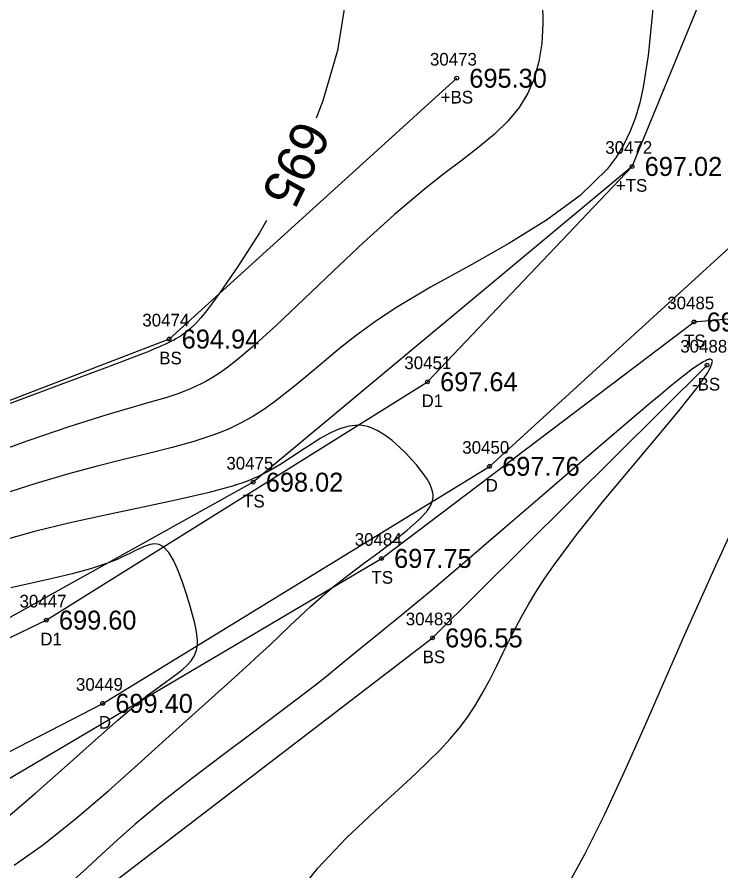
# Model space of a CAD drawing. Extents: x 1376587 to 1378239, y 1000335 to 1003031.
# Drawn here: x 1377477.4 to 1377533.1, y 1001601.3 to 1001668.9 of the extents above; entities that cross this region are included whole.
import ezdxf

# ---------------------------------------------------------------- set-up
doc = ezdxf.new("R2010")
doc.units = 0
for name, color, linetype in [('RD_DTM_BkLn2', 7, 'Continuous'), ('RD_DTM_BkLn_txCode', 7, 'Continuous'), ('RD_DTM_Major1', 7, 'Continuous'), ('RD_DTM_Major1_Lbl', 7, 'Continuous'), ('RD_DTM_Minor1', 7, 'Continuous'), ('RD_EX_Driveway', 7, 'Continuous'), ('RD_EX_Driveway_txCode', 7, 'Continuous'), ('RD_EX_TX_Driveway_ELEV', 7, 'Continuous'), ('RD_EX_TX_Misc_ELEV', 7, 'Continuous'), ('RD_SMD_Locator', 7, 'Continuous')]:
    doc.layers.add(name, color=color, linetype=linetype)

msp = doc.modelspace()

# ---------------------------------------------------------------- linework, layer by layer
at = {"layer": 'RD_DTM_BkLn2'}
for points in [[(1377470.062, 1001604.722), (1377506.202, 1001626.069), (1377530.935, 1001644.783), (1377535.381, 1001645.184), (1377538.863, 1001646.614), (1377542.43, 1001637.827), (1377561.355, 1001628.305), (1377567.514, 1001625.634), (1377564.438, 1001636.843), (1377560.42, 1001651.576), (1377557.443, 1001664.625), (1377552.245, 1001689.355)], [(1377512.152, 1001664.065), (1377489.391, 1001643.425), (1377460.295, 1001632.239), (1377431.602, 1001616.014)], [(1377526.031, 1001657.084), (1377496.043, 1001632.102), (1377465.757, 1001615.289)], [(1377449.099, 1001585.582), (1377480.077, 1001596.685), (1377510.239, 1001619.78), (1377531.964, 1001641.355)]]:
    msp.add_lwpolyline(points, dxfattribs=at)
at = {"layer": 'RD_DTM_Major1'}
for points in [[(1377503.457, 1001670.885), (1377502.717, 1001666.266), (1377501.563, 1001662.27), (1377501.019, 1001660.907)], [(1377497.102, 1001652.818), (1377496.537, 1001651.827), (1377494.841, 1001649.159), (1377493.385, 1001647.047), (1377492.838, 1001646.291), (1377492.353, 1001645.651), (1377491.913, 1001645.112), (1377491.499, 1001644.657), (1377491.093, 1001644.269), (1377490.678, 1001643.931), (1377490.596, 1001643.87), (1377490.512, 1001643.811), (1377490.426, 1001643.752), (1377490.339, 1001643.694), (1377490.16, 1001643.581), (1377489.965, 1001643.465), (1377489.76, 1001643.351), (1377489.541, 1001643.236), (1377489.307, 1001643.121), (1377489.057, 1001643.002), (1377488.788, 1001642.881), (1377488.582, 1001642.79), (1377488.365, 1001642.697), (1377487.895, 1001642.503), (1377487.643, 1001642.4), (1377487.378, 1001642.294), (1377484.509, 1001641.196), (1377480.895, 1001639.853), (1377476.805, 1001638.328)]]:
    msp.add_lwpolyline(points, dxfattribs=at)
at = {"layer": 'RD_DTM_Minor1'}
for points in [[(1377527.808, 1001671.022), (1377527.575, 1001668.461), (1377527.296, 1001665.853), (1377526.909, 1001663.357), (1377526.638, 1001662.126), (1377526.303, 1001660.964), (1377525.892, 1001659.865), (1377525.389, 1001658.818), (1377524.779, 1001657.819), (1377524.049, 1001656.857), (1377521.913, 1001654.777), (1377519.26, 1001652.83), (1377516.28, 1001650.99), (1377513.161, 1001649.23), (1377510.093, 1001647.521), (1377507.264, 1001645.839), (1377505.655, 1001644.767), (1377504.198, 1001643.706), (1377502.872, 1001642.668), (1377501.652, 1001641.664), (1377500.517, 1001640.706), (1377499.445, 1001639.807), (1377498.585, 1001639.111), (1377497.738, 1001638.464), (1377496.886, 1001637.862), (1377496.015, 1001637.307), (1377495.108, 1001636.798), (1377494.151, 1001636.333), (1377493.956, 1001636.247), (1377493.759, 1001636.163), (1377493.56, 1001636.081), (1377493.357, 1001636), (1377493.151, 1001635.92), (1377492.941, 1001635.842), (1377491.362, 1001635.319), (1377489.63, 1001634.835), (1377487.763, 1001634.366), (1377485.78, 1001633.887), (1377483.701, 1001633.374), (1377481.543, 1001632.802), (1377478.845, 1001632.004), (1377476.126, 1001631.117)], [(1377518.941, 1001670.026), (1377518.97, 1001668.362), (1377518.882, 1001666.823), (1377518.665, 1001665.401), (1377518.305, 1001664.089), (1377517.791, 1001662.878), (1377517.11, 1001661.759), (1377516.212, 1001660.673), (1377515.141, 1001659.642), (1377513.922, 1001658.626), (1377512.576, 1001657.589), (1377511.128, 1001656.491), (1377509.601, 1001655.294), (1377507.218, 1001653.276), (1377504.782, 1001651.071), (1377502.367, 1001648.8), (1377500.044, 1001646.582), (1377497.886, 1001644.539), (1377495.966, 1001642.79), (1377495.286, 1001642.204), (1377494.646, 1001641.679), (1377494.036, 1001641.209), (1377493.449, 1001640.788), (1377492.875, 1001640.414), (1377492.305, 1001640.08), (1377492.086, 1001639.961), (1377491.865, 1001639.848), (1377491.643, 1001639.739), (1377491.418, 1001639.634), (1377491.189, 1001639.532), (1377490.957, 1001639.434), (1377490.075, 1001639.1), (1377489.122, 1001638.787), (1377488.087, 1001638.478), (1377485.73, 1001637.808), (1377484.387, 1001637.413), (1377481.459, 1001636.486), (1377478.224, 1001635.383), (1377474.842, 1001634.16)], [(1377499.114, 1001598.989), (1377501.157, 1001601.567), (1377503.406, 1001603.941), (1377505.691, 1001606.106), (1377507.841, 1001608.062), (1377508.919, 1001609.058), (1377509.906, 1001610.003), (1377510.807, 1001610.91), (1377511.626, 1001611.793), (1377512.366, 1001612.667), (1377513.032, 1001613.544), (1377513.678, 1001614.515), (1377514.261, 1001615.508), (1377514.802, 1001616.525), (1377515.321, 1001617.565), (1377515.838, 1001618.63), (1377516.375, 1001619.721), (1377516.823, 1001620.598), (1377517.307, 1001621.498), (1377517.836, 1001622.43), (1377518.423, 1001623.4), (1377519.077, 1001624.416), (1377519.81, 1001625.485), (1377521.635, 1001627.934), (1377523.703, 1001630.521), (1377525.851, 1001633.109), (1377527.918, 1001635.565), (1377529.742, 1001637.753), (1377531.161, 1001639.537), (1377531.344, 1001639.781), (1377531.511, 1001640.011), (1377531.663, 1001640.227), (1377531.801, 1001640.428), (1377531.923, 1001640.616), (1377532.03, 1001640.789), (1377532.144, 1001640.988), (1377532.236, 1001641.166), (1377532.305, 1001641.322), (1377532.352, 1001641.456), (1377532.379, 1001641.57), (1377532.386, 1001641.663), (1377532.378, 1001641.717), (1377532.361, 1001641.761), (1377532.335, 1001641.795), (1377532.299, 1001641.817), (1377532.253, 1001641.83), (1377532.199, 1001641.832), (1377532.168, 1001641.829), (1377532.136, 1001641.824), (1377532.101, 1001641.816), (1377532.064, 1001641.806), (1377532.024, 1001641.793), (1377531.983, 1001641.778), (1377531.888, 1001641.737), (1377531.784, 1001641.685), (1377531.669, 1001641.623), (1377531.545, 1001641.549), (1377531.41, 1001641.464), (1377531.265, 1001641.369), (1377530.826, 1001641.06), (1377530.312, 1001640.674), (1377529.719, 1001640.21), (1377529.048, 1001639.668), (1377528.297, 1001639.05), (1377527.464, 1001638.355), (1377524.948, 1001636.22), (1377522.048, 1001633.731), (1377518.942, 1001631.052), (1377515.802, 1001628.347), (1377512.804, 1001625.778), (1377510.124, 1001623.509), (1377509.117, 1001622.669), (1377508.186, 1001621.901), (1377507.319, 1001621.19), (1377506.503, 1001620.525), (1377505.725, 1001619.892), (1377504.971, 1001619.277), (1377503.518, 1001618.086), (1377502.773, 1001617.479), (1377501.998, 1001616.853), (1377501.177, 1001616.201), (1377500.296, 1001615.514), (1377498.242, 1001613.952), (1377495.968, 1001612.253), (1377493.575, 1001610.462), (1377491.165, 1001608.63), (1377488.838, 1001606.803), (1377486.696, 1001605.03), (1377485.312, 1001603.81), (1377484.056, 1001602.661), (1377482.91, 1001601.6), (1377481.852, 1001600.645)], [(1377477.137, 1001601.794), (1377479.455, 1001603.446), (1377481.972, 1001605.454), (1377484.586, 1001607.682), (1377487.194, 1001609.996), (1377489.693, 1001612.26), (1377491.98, 1001614.339), (1377493.027, 1001615.282), (1377494.002, 1001616.155), (1377494.914, 1001616.971), (1377495.771, 1001617.743), (1377496.582, 1001618.482), (1377497.356, 1001619.201), (1377498.163, 1001619.969), (1377498.956, 1001620.732), (1377499.754, 1001621.494), (1377500.579, 1001622.259), (1377501.448, 1001623.031), (1377502.382, 1001623.813), (1377503.555, 1001624.733), (1377504.785, 1001625.657), (1377506.014, 1001626.57), (1377507.186, 1001627.457), (1377508.245, 1001628.304), (1377509.134, 1001629.094), (1377509.397, 1001629.358), (1377509.63, 1001629.613), (1377509.83, 1001629.862), (1377509.996, 1001630.105), (1377510.126, 1001630.343), (1377510.216, 1001630.577), (1377510.259, 1001630.751), (1377510.279, 1001630.924), (1377510.279, 1001631.097), (1377510.261, 1001631.27), (1377510.225, 1001631.443), (1377510.172, 1001631.618), (1377510.025, 1001631.97), (1377509.826, 1001632.329), (1377509.582, 1001632.694), (1377509.299, 1001633.065), (1377508.986, 1001633.443), (1377508.647, 1001633.825), (1377508.143, 1001634.366), (1377507.609, 1001634.894), (1377507.048, 1001635.389), (1377506.464, 1001635.829), (1377505.863, 1001636.192), (1377505.249, 1001636.456), (1377505.102, 1001636.502), (1377504.955, 1001636.54), (1377504.808, 1001636.571), (1377504.659, 1001636.595), (1377504.509, 1001636.611), (1377504.357, 1001636.618), (1377503.636, 1001636.547), (1377502.888, 1001636.323), (1377502.123, 1001635.98), (1377501.347, 1001635.549), (1377500.57, 1001635.062), (1377499.798, 1001634.55), (1377499.295, 1001634.214), (1377498.794, 1001633.885), (1377498.294, 1001633.565), (1377497.79, 1001633.259), (1377497.281, 1001632.97), (1377496.762, 1001632.701), (1377496.447, 1001632.551), (1377496.125, 1001632.409), (1377495.792, 1001632.272), (1377495.445, 1001632.14), (1377495.08, 1001632.011), (1377494.695, 1001631.884), (1377494.663, 1001631.874), (1377494.632, 1001631.864), (1377494.6, 1001631.854), (1377494.536, 1001631.834), (1377494.504, 1001631.824), (1377492.455, 1001631.265), (1377490.027, 1001630.704), (1377487.33, 1001630.129), (1377484.475, 1001629.527), (1377481.573, 1001628.887), (1377478.734, 1001628.196), (1377476.498, 1001627.58)], [(1377533.706, 1001627.834), (1377532.643, 1001625.475), (1377531.495, 1001622.947), (1377530.287, 1001620.264), (1377528.702, 1001616.659), (1377527.088, 1001612.957), (1377525.465, 1001609.296), (1377523.855, 1001605.81), (1377522.279, 1001602.635), (1377520.757, 1001599.909)], [(1377476.64, 1001605.624), (1377478.822, 1001607.492), (1377481.076, 1001609.492), (1377483.291, 1001611.479), (1377485.358, 1001613.305), (1377487.166, 1001614.825), (1377487.76, 1001615.292), (1377488.306, 1001615.704), (1377488.806, 1001616.071), (1377489.686, 1001616.705), (1377490.073, 1001616.992), (1377490.478, 1001617.312), (1377490.835, 1001617.634), (1377491.136, 1001617.971), (1377491.374, 1001618.334), (1377491.541, 1001618.736), (1377491.629, 1001619.19), (1377491.639, 1001619.604), (1377491.599, 1001620.056), (1377491.517, 1001620.543), (1377491.4, 1001621.063), (1377491.257, 1001621.61), (1377491.096, 1001622.182), (1377490.807, 1001623.151), (1377490.49, 1001624.123), (1377490.145, 1001625.046), (1377489.773, 1001625.866), (1377489.374, 1001626.531), (1377488.949, 1001626.987), (1377488.616, 1001627.166), (1377488.266, 1001627.222), (1377487.896, 1001627.177), (1377487.503, 1001627.051), (1377487.085, 1001626.866), (1377486.639, 1001626.644), (1377486.325, 1001626.486), (1377485.995, 1001626.324), (1377485.644, 1001626.158), (1377485.27, 1001625.991), (1377484.869, 1001625.824), (1377484.438, 1001625.659), (1377483.167, 1001625.248), (1377481.722, 1001624.857), (1377480.156, 1001624.48), (1377476.877, 1001623.733)]]:
    msp.add_lwpolyline(points, dxfattribs=at)
at = {"layer": 'RD_EX_Driveway'}
for points in [[(1377438.05, 1001602.186), (1377443.757, 1001603.948), (1377479.673, 1001621.189), (1377509.843, 1001640.047), (1377526.031, 1001657.084), (1377534.287, 1001677.168), (1377537.797, 1001701.741), (1377540.617, 1001733.093), (1377542.046, 1001743.639), (1377549.353, 1001756.144), (1377566.142, 1001784.355), (1377582.815, 1001810.92), (1377594.599, 1001824.199)], [(1377447.053, 1001595.812), (1377448.223, 1001596.066), (1377484.138, 1001614.601), (1377514.751, 1001633.355), (1377542.508, 1001658.654), (1377546.462, 1001672.709), (1377548.691, 1001700.514), (1377552.886, 1001726.646), (1377558.243, 1001740.288), (1377561.82, 1001749.958), (1377574.839, 1001777.427), (1377592.976, 1001805.197), (1377604.946, 1001815.767)]]:
    msp.add_lwpolyline(points, dxfattribs=at)
at = {"layer": 'RD_SMD_Locator'}
for centre in [(1377512.152, 1001664.065), (1377526.031, 1001657.084), (1377530.935, 1001644.783), (1377489.391, 1001643.425), (1377531.964, 1001641.355), (1377509.843, 1001640.047), (1377514.751, 1001633.355), (1377496.043, 1001632.102), (1377506.202, 1001626.069), (1377479.673, 1001621.189), (1377510.239, 1001619.78), (1377484.138, 1001614.601)]:
    msp.add_circle(centre, 0.15, dxfattribs=at)

# ---------------------------------------------------------------- texts
at = {"layer": 'RD_DTM_BkLn_txCode'}
for s, p in [('30473', (1377510.034, 1001665.065)), ('+BS', (1377510.884, 1001662.065)), ('30472', (1377523.913, 1001658.084)), ('+TS', (1377524.748, 1001655.084)), ('30485', (1377528.817, 1001645.783)), ('30474', (1377487.273, 1001644.425)), ('30488', (1377529.846, 1001642.355)), ('TS', (1377530.14, 1001642.783)), ('BS', (1377488.611, 1001641.425)), ('-BS', (1377530.775, 1001639.355)), ('30475', (1377493.925, 1001633.102)), ('TS', (1377495.248, 1001630.102)), ('30484', (1377504.084, 1001627.069)), ('TS', (1377505.407, 1001624.069)), ('30483', (1377508.121, 1001620.78)), ('BS', (1377509.459, 1001617.78))]:
    msp.add_text(s, height=1, dxfattribs=at).set_placement(p)
at = {"layer": 'RD_DTM_Major1_Lbl'}
msp.add_text('695', height=3, rotation=244.1602, dxfattribs=at).set_placement((1377499.558, 1001660.927))
at = {"layer": 'RD_EX_Driveway_txCode'}
for s, p in [('30451', (1377508.008, 1001641.047)), ('D1', (1377509.371, 1001638.047)), ('30450', (1377512.594, 1001634.355)), ('D', (1377514.444, 1001631.355)), ('30447', (1377477.555, 1001622.189)), ('D1', (1377479.201, 1001619.189)), ('30449', (1377482.02, 1001615.601)), ('D', (1377483.831, 1001612.601))]:
    msp.add_text(s, height=1, dxfattribs=at).set_placement(p)
at = {"layer": 'RD_EX_TX_Driveway_ELEV'}
for s, p in [('697.64', (1377510.843, 1001639.297)), ('697.76', (1377515.751, 1001632.605)), ('699.60', (1377480.673, 1001620.439)), ('699.40', (1377485.138, 1001613.851))]:
    msp.add_text(s, height=1.5, dxfattribs=at).set_placement(p)
at = {"layer": 'RD_EX_TX_Misc_ELEV'}
for s, p in [('695.30', (1377513.152, 1001663.315)), ('697.02', (1377527.031, 1001656.334)), ('697.77', (1377531.935, 1001644.033)), ('694.94', (1377490.391, 1001642.675)), ('698.02', (1377497.043, 1001631.352)), ('697.75', (1377507.202, 1001625.319)), ('696.55', (1377511.239, 1001619.03))]:
    msp.add_text(s, height=1.5, dxfattribs=at).set_placement(p)

doc.saveas('drawing.dxf')
